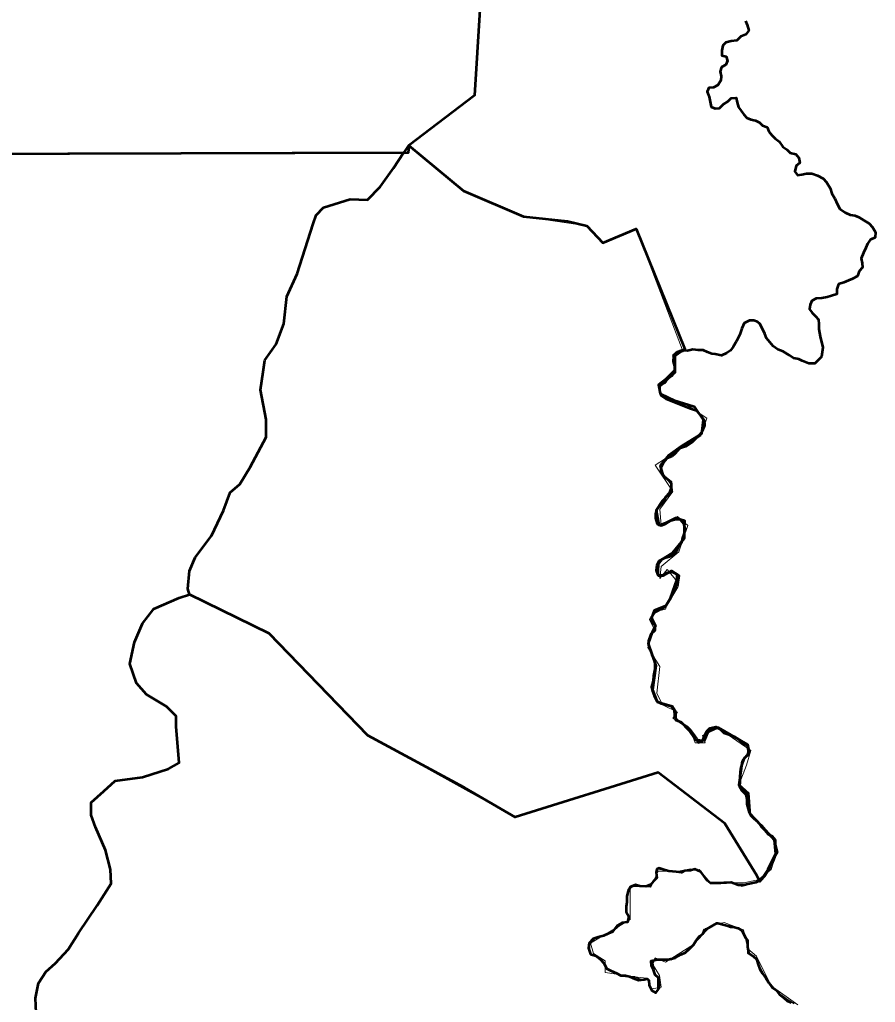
# Model space of a CAD drawing. Extents: x 553962 to 842807, y 8883888 to 9032388.
# Drawn here: x 815243 to 816210, y 9014721 to 9015831 of the extents above; entities that cross this region are included whole.
import ezdxf

# ---------------------------------------------------------------- set-up
doc = ezdxf.new("R2010")
doc.units = 0
doc.header["$LTSCALE"] = 150
doc.layers.add('60', color=7, linetype='Continuous', lineweight=53)

msp = doc.modelspace()

# ---------------------------------------------------------------- linework, layer by layer
at = {"layer": '60'}
for points in [[(815762.8, 9015842.7), (815756.8, 9015745.8), (815682.7, 9015689.2), (815681.9, 9015680.7), (814783.6, 9015678.1)], [(816063.2, 9015830.2), (816065, 9015825.4), (816067, 9015819.3), (816063.4, 9015814.8), (816057.8, 9015812.2), (816053.2, 9015807.7), (816047.1, 9015807.2), (816041, 9015805.7), (816037.4, 9015802.2), (816036.3, 9015796.6), (816036.3, 9015791), (816041.3, 9015789.9), (816042.8, 9015784.8), (816040.8, 9015780.3), (816036.2, 9015777.8), (816034.6, 9015772.7), (816035.6, 9015767.6), (816035.1, 9015762.5), (816032, 9015757.4), (816026.9, 9015754.9), (816021.8, 9015754.4), (816019.7, 9015749.8), (816022.2, 9015744.2), (816023.2, 9015738.6), (816024.2, 9015733), (816028.7, 9015730.9), (816033.8, 9015731.4), (816038.4, 9015736), (816043, 9015739), (816047.1, 9015742.5), (816052.7, 9015743), (816053.7, 9015737.9), (816055.2, 9015732.3), (816058.2, 9015728.2), (816061.2, 9015724.1), (816064.8, 9015720.5), (816069.3, 9015718.5), (816074.4, 9015717.4), (816079, 9015715.3), (816082.5, 9015711.7), (816087.6, 9015709.7), (816089.6, 9015705.1), (816093.1, 9015701), (816096.7, 9015696.9), (816101.2, 9015693.8), (816105.2, 9015687.7), (816109.8, 9015684.6), (816113.8, 9015681), (816119.9, 9015679.4), (816123.5, 9015675.3), (816124.5, 9015669.7), (816120.3, 9015666.2), (816118.8, 9015659.6), (816121.8, 9015655.5), (816126.9, 9015656.4), (816132, 9015657.4), (816138.1, 9015657.4), (816144.7, 9015655.3), (816150.8, 9015651.7), (816154.8, 9015647.6), (816158.8, 9015641), (816160.8, 9015634.8), (816164.3, 9015629.2), (816166.8, 9015623.1), (816169.9, 9015617.5)], [(815434.9, 9015181.7), (815432.9, 9015188), (815434.7, 9015208.5), (815441.1, 9015223.6), (815459.8, 9015248.1), (815473.2, 9015276.7), (815480.7, 9015297.1), (815491.8, 9015306.5), (815503.5, 9015325.7), (815521.6, 9015359.6), (815521.5, 9015379.6), (815515.1, 9015412.8), (815518, 9015433.2), (815519.8, 9015446.7), (815532.6, 9015464.7), (815541.3, 9015487.5), (815544.8, 9015518.4), (815556.5, 9015544.1), (815574.5, 9015600.5), (815578, 9015610.4), (815586.2, 9015619.2), (815616.5, 9015628.5), (815635.8, 9015627.9), (815650.3, 9015642.5), (815665.3, 9015663.7), (815676.8, 9015680.7), (814292.3, 9015676.7)], [(815434.9, 9015181.7), (815432.9, 9015188), (815434.7, 9015208.5), (815441.1, 9015223.6), (815459.8, 9015248.1), (815473.2, 9015276.7), (815480.7, 9015297.1), (815491.8, 9015306.5), (815503.5, 9015325.7), (815521.6, 9015359.6), (815521.5, 9015379.6), (815515.1, 9015412.8), (815518, 9015433.2), (815519.8, 9015446.7), (815532.6, 9015464.7), (815541.3, 9015487.5), (815544.8, 9015518.4), (815556.5, 9015544.1), (815574.5, 9015600.5), (815578, 9015610.4), (815586.2, 9015619.2), (815616.5, 9015628.5), (815635.8, 9015627.9), (815650.3, 9015642.5), (815665.3, 9015663.7), (815682.7, 9015689.2), (815744.5, 9015638), (815812.4, 9015608.9), (815861.9, 9015603.6), (815883.9, 9015598.3), (815902.1, 9015579), (815939.4, 9015594.8), (815994.7, 9015459), (815983.1, 9015450.9), (815983.1, 9015435.1), (815973.2, 9015425.2), (815965, 9015418.8), (815966.8, 9015408.9), (815976.1, 9015403), (816005.2, 9015394.3), (816015.2, 9015379.1), (816013.4, 9015363.3), (815990.7, 9015349.3), (815976.1, 9015338.8), (815966.8, 9015327.2), (815969.7, 9015316.7), (815978.9, 9015309.5), (815979.5, 9015298.5), (815969.2, 9015287.5), (815962.1, 9015276.5), (815965.3, 9015259.9), (815973.7, 9015263.1), (815984.6, 9015268.3), (815994.3, 9015265.1), (815993.7, 9015254.7), (815993.7, 9015245.1), (815980.1, 9015228.3), (815968.5, 9015221.2), (815964.6, 9015216), (815964, 9015207.6), (815964.6, 9015203.1), (815970.4, 9015203.1), (815979.5, 9015208.3), (815987.8, 9015203.1), (815985.9, 9015190.2), (815973, 9015168.9), (815960.1, 9015163.7), (815956.9, 9015155.3), (815961.4, 9015146.3), (815957.5, 9015139.2), (815953, 9015126.3), (815962, 9015101.1), (815958.2, 9015074), (815963.3, 9015060.4), (815980.1, 9015055.3), (815984, 9015049.5), (815984, 9015039.8), (815990.4, 9015037.2), (815998.8, 9015028.8), (816006.6, 9015017.2), (816016.9, 9015016.5), (816021.4, 9015027.5), (816032.4, 9015031.4), (816065.3, 9015012), (816067.2, 9015003), (816059.5, 9014993.3), (816055.6, 9014966.2), (816065.3, 9014956.5), (816067.8, 9014934.6), (816085.9, 9014915.2), (816095.6, 9014904.2), (816096.9, 9014888.7), (816088.5, 9014870.7), (816079.5, 9014857.1), (816075.8, 9014864.1)], [(816169.9, 9015617.5), (816175.9, 9015613.3), (816181.5, 9015610.8), (816186.6, 9015610.2), (816191.2, 9015608.2), (816197.2, 9015604.5), (816202.8, 9015600.9), (816206.8, 9015596.8), (816209.9, 9015591.2), (816209.8, 9015585.1), (816204.2, 9015582.6), (816201.1, 9015578), (816199.1, 9015573.5), (816196.5, 9015567.9), (816193.9, 9015561.3), (816194.9, 9015556.2), (816195.3, 9015551.1), (816191.8, 9015547), (816189.7, 9015541.4), (816184.1, 9015538.4), (816179.5, 9015536.4), (816174.4, 9015534.4), (816168.3, 9015532.4), (816166.2, 9015526.8), (816166.2, 9015521.2), (816160.5, 9015519.2), (816155.4, 9015517.7), (816149.3, 9015516.7), (816143.2, 9015516.3), (816138.1, 9015513.7), (816136.1, 9015509.2), (816135.5, 9015504.1), (816138.5, 9015500), (816142.1, 9015496.4), (816145.6, 9015492.3), (816146.1, 9015487.2), (816146, 9015481.6)], [(816146, 9015481.6), (816147.5, 9015473.1), (816147.5, 9015473.1), (816150.6, 9015460.9), (816149.1, 9015450.3), (816141.4, 9015442.7), (816134.8, 9015442.7), (816127.2, 9015445.9), (816123.5, 9015447.6), (816117.4, 9015448.8), (816112.5, 9015452.1), (816105.9, 9015456.2), (816099.8, 9015458.6), (816094.6, 9015462.4), (816090.5, 9015466.7), (816087, 9015471.3), (816085, 9015476.4), (816082, 9015482.5), (816079.5, 9015487.6), (816076.6, 9015489.9), (816072.6, 9015491.5), (816067.8, 9015491.3), (816061.7, 9015488.2), (816059.1, 9015482.3), (816056.7, 9015475.6), (816052.9, 9015468.1), (816049.1, 9015461.4), (816046.3, 9015457.6), (816041.5, 9015454.3), (816035.9, 9015451.9), (816028.8, 9015453.3), (816025, 9015453.8), (816020.2, 9015455.7), (816015.2, 9015458), (816009.6, 9015458), (816003.5, 9015458.6), (815997.5, 9015457.2), (815991.3, 9015457.6), (815986.1, 9015455.7), (815981.4, 9015451.9), (815981.6, 9015451.1), (815981.5, 9015445), (815983, 9015439.9), (815983, 9015433.2), (815979.9, 9015428.7), (815974.8, 9015425.7), (815972.5, 9015421.4), (815966, 9015417.7), (815966, 9015417.7), (815966, 9015412.4), (815967.5, 9015406.8), (815973.6, 9015402.7), (816000, 9015392.4), (816007.9, 9015389.8), (816013.6, 9015382.7), (816016.4, 9015378.4), (816016.7, 9015372.5), (816014, 9015366.3), (816009.9, 9015360.8), (816003, 9015353.9), (815995.5, 9015349.1), (815992, 9015347.7), (815988.5, 9015346.6), (815983.8, 9015341), (815979.8, 9015337.5)], [(815979.8, 9015337.5), (815974.1, 9015335.5), (815970.6, 9015330.9), (815967.5, 9015325.3), (815967.4, 9015320.2), (815971.5, 9015314.6), (815975.5, 9015311.5), (815979, 9015307.4), (815979, 9015302.3), (815976.9, 9015296.2), (815972.8, 9015291.7), (815970.8, 9015287.1), (815967.2, 9015283.1), (815963.1, 9015278), (815961.5, 9015272.9), (815961.5, 9015267.8), (815963.5, 9015261.7), (815968, 9015259.6), (815972.6, 9015261.6), (815978.7, 9015265.2), (815984.3, 9015266.7), (815989.4, 9015266.6), (815993, 9015262), (815994.5, 9015256.4), (815993.9, 9015250.8), (815991.8, 9015245.7), (815990.8, 9015240.6), (815987.2, 9015235.1), (815985.1, 9015230.5), (815981.5, 9015226.4), (815976.9, 9015224.4), (815970.8, 9015222.4), (815965.2, 9015219.4), (815963.1, 9015214.3), (815962.1, 9015208.7), (815964.1, 9015203.6), (815969.7, 9015203.6)], [(815969.7, 9015203.6), (815974.8, 9015206.1), (815980.4, 9015207.1), (815985.5, 9015204.5), (815985.4, 9015198.4), (815983.8, 9015192.3), (815981.8, 9015186.7), (815980.2, 9015181.1), (815977.6, 9015176), (815974, 9015169.9), (815970.4, 9015166.4), (815960.2, 9015161.4), (815957.1, 9015156.3), (815957.1, 9015150.7), (815960.6, 9015147.1), (815960.6, 9015141), (815956, 9015136.9), (815953.4, 9015129.3), (815953.4, 9015124.2), (815955.4, 9015119.1), (815957.4, 9015114), (815959.4, 9015108.9), (815960.8, 9015103.8), (815960.8, 9015097.2), (815959.2, 9015089.6), (815958.7, 9015084), (815957.1, 9015077.3), (815958.1, 9015072.2), (815960.1, 9015067.6), (815963.1, 9015061), (815967.7, 9015058.4), (815972.7, 9015057.4), (815979.3, 9015055.3), (815982.4, 9015051.2), (815982.8, 9015044.6), (815985.3, 9015040), (815991.9, 9015035.9), (815997, 9015032.3), (816000.5, 9015028.7), (816004, 9015024.1), (816007.6, 9015019), (816009.6, 9015014.3), (816014.7, 9015016.3), (816016.7, 9015021.4), (816019.3, 9015027), (816022.9, 9015030.6), (816029.5, 9015032.1), (816034.6, 9015029.5), (816038.6, 9015025.4), (816044.2, 9015023.3), (816050.3, 9015021.2), (816055.4, 9015018.1), (816059.9, 9015014), (816065, 9015011.5), (816066, 9015005.8), (816065.9, 9015000.2), (816061.8, 9014996.7), (816059.8, 9014991.6), (816057.7, 9014986), (816057.2, 9014980.9), (816056.6, 9014975.3), (816056.6, 9014970.2), (816056.5, 9014964.6), (816059, 9014960), (816063.6, 9014955.4)], [(815261.5, 9014708.7), (815260.6, 9014725.5), (815264, 9014742.4), (815272.4, 9014755), (815283.3, 9014765.1), (815297.7, 9014780.3), (815309.5, 9014798.8), (815330.5, 9014830), (815346.4, 9014854.8), (815345.6, 9014870.8), (815339.7, 9014892.7), (815328.7, 9014918.8), (815323.7, 9014932.2), (815323.7, 9014946.6), (815338, 9014959.2), (815350.6, 9014971), (815381.8, 9014975.2), (815411.2, 9014984.5), (815423, 9014991.2), (815419.7, 9015032.5), (815419.7, 9015044.2), (815408.7, 9015055.2), (815386, 9015068.7), (815375, 9015081.3), (815367.5, 9015103.2), (815372.5, 9015127.6), (815381.8, 9015148.7), (815394.4, 9015165.5), (815423, 9015178), (815434.9, 9015181.7)], [(816075.8, 9014864.1), (816039.9, 9014922.8), (815964.4, 9014980.4), (815802.7, 9014930.1), (815745.2, 9014963.6), (815636.2, 9015022.3), (815524.8, 9015137.4), (815434.9, 9015181.7)], [(816063.6, 9014955.4), (816064.6, 9014950.3), (816064.5, 9014944.7), (816067, 9014936.6), (816069, 9014932), (816072.6, 9014928.4), (816077.1, 9014924.8), (816080.6, 9014919.7), (816084.7, 9014915.6), (816088.7, 9014910.9), (816093.3, 9014908.4), (816096.8, 9014904.3), (816096.8, 9014898.7), (816097.6, 9014895.9), (816099, 9014890.2), (816096.2, 9014885.9), (816094.7, 9014881.6), (816091.9, 9014874.5), (816084.8, 9014863.1), (816080.5, 9014858.8), (816074.8, 9014856), (816060.5, 9014853.1), (816054.8, 9014853.1), (816047.1, 9014856.2), (816041.5, 9014855.7), (816035.4, 9014855.2), (816030.3, 9014855.3), (816023.7, 9014855.3), (816019.7, 9014858.4), (816016.2, 9014863.5), (816012.6, 9014868.1), (816006, 9014871.2), (816001, 9014869.7), (815994.3, 9014869.3), (815990.8, 9014867.4), (815984.9, 9014868.2), (815976.5, 9014869.1)], [(815976.5, 9014869.1), (815972.3, 9014869.9), (815965.6, 9014872.5), (815962.8, 9014871), (815962.3, 9014867.4), (815963.1, 9014861.5), (815959.2, 9014857.8), (815956.1, 9014853.7), (815950.5, 9014851.7), (815943.9, 9014851.8), (815938.8, 9014853.3), (815933.2, 9014851.3), (815930.6, 9014846.2), (815929, 9014840.7), (815929, 9014834), (815928.4, 9014828.9), (815928.4, 9014822.8), (815931.4, 9014817.7), (815929.8, 9014811.1), (815923.2, 9014810.6), (815918.1, 9014807.6), (815913, 9014800.5), (815908.4, 9014798.5), (815902.8, 9014796), (815896.7, 9014794.5), (815891.1, 9014792.5), (815886.5, 9014787.4), (815885.9, 9014781.8), (815887.9, 9014775.2), (815894, 9014773.1), (815899, 9014769.5), (815903.6, 9014764.4), (815906.1, 9014758.8), (815911.2, 9014756.2), (815917.2, 9014753.6), (815922.3, 9014751.1), (815927.4, 9014751), (815932.1, 9014749.8), (815937.9, 9014747.2), (815942.1, 9014745.6), (815948.8, 9014746.4), (815952.2, 9014747.2), (815953.8, 9014745.8), (815954.3, 9014740.1), (815957.3, 9014734), (815961.8, 9014731.4), (815964.9, 9014735.5), (815965, 9014741.6), (815965, 9014748.2), (815961, 9014751.8), (815959, 9014757.4), (815957, 9014762), (815956.5, 9014767.6), (815963.6, 9014769.1), (815969.2, 9014769.1), (815975.8, 9014769), (815983.5, 9014771), (815990.6, 9014774.6), (815995.2, 9014777.1), (815999.8, 9014781.1), (816004.4, 9014785.7), (816007.5, 9014790.7), (816011.1, 9014795.3), (816015.2, 9014798.3), (816017.3, 9014803.4)], [(816017.3, 9014803.4), (816019.2, 9014803.2), (816026.3, 9014807.5), (816030.6, 9014810.3), (816032, 9014810.3), (816042, 9014807.5), (816046.3, 9014806), (816049.1, 9014806), (816054.8, 9014804.6), (816059.1, 9014801.7), (816063.4, 9014793.2), (816065.5, 9014790.9), (816065.5, 9014783.8), (816066.4, 9014776.6), (816072, 9014773), (816075.5, 9014769.4), (816077.5, 9014763.3), (816079.5, 9014758.2), (816082.5, 9014753.1), (816086.1, 9014748), (816089.6, 9014742.8), (816093.1, 9014737.7), (816097.7, 9014734.6), (816101.7, 9014729.5), (816106.3, 9014725.9), (816110.3, 9014722.3), (816114.9, 9014720.3)]]:
    msp.add_lwpolyline(points, dxfattribs=at)
at = {"layer": '60', "lineweight": 13}
for points in [[(815762.8, 9015842.7), (815756.8, 9015745.8), (815682.7, 9015689.2), (815744.5, 9015638), (815778.5, 9015623.5), (815812.4, 9015608.9), (815883.9, 9015598.3), (815902.1, 9015579), (815939.4, 9015594.8), (815992.8, 9015455.8), (815984.5, 9015455.8), (815984.5, 9015432.6), (815966.2, 9015415.9), (815967.9, 9015409.3), (815999.4, 9015394.3), (816019.4, 9015381), (816012.7, 9015361.1), (815961.2, 9015327.8), (815981.2, 9015297.9), (815966.2, 9015278), (815967.9, 9015259.7), (815986.2, 9015269.7), (815997.8, 9015259.7), (815987.8, 9015229.8), (815967.9, 9015213.2), (815966.2, 9015199.9), (815974.5, 9015209.8), (815984.5, 9015198.2), (815972.9, 9015165), (815959.6, 9015161.7), (815954.6, 9015153.3), (815959.6, 9015143.4), (815952.9, 9015121.8), (815966.2, 9015100.2), (815962.9, 9015070.2), (815969.5, 9015057), (815986.2, 9015048.7), (815981.2, 9015042), (816001.1, 9015028.7), (816006.1, 9015013.8), (816017.7, 9015013.8), (816014.4, 9015022.1), (816032.7, 9015030.4), (816069.2, 9015005.4), (816064.2, 9014988.8), (816055.9, 9014967.2), (816067.4, 9014957.2), (816069.1, 9014932.2), (816082.3, 9014920.6), (816097.3, 9014902.3), (816099, 9014892.3), (816092.3, 9014870.7), (816077.4, 9014859.1), (816060.8, 9014855.8), (816052.5, 9014855.8), (816035.8, 9014855.8), (816022.6, 9014855.8), (816010.9, 9014870.7), (815996, 9014869.1), (815964.4, 9014869.1), (815956.1, 9014850.8), (815932.8, 9014852.5), (815932.8, 9014814.2), (815888, 9014787.6), (815891.3, 9014776), (815904.6, 9014767.7)], [(815904.6, 9014767.7), (815904.6, 9014754.4), (815937.8, 9014749.4), (815951.1, 9014747.8), (815957.8, 9014736.1), (815967.7, 9014737.8), (815966.1, 9014751.1), (815957.8, 9014764.4), (815961.1, 9014771), (815972.7, 9014766), (816004.3, 9014786), (816024.2, 9014807.6), (816039.2, 9014810.9), (816060.8, 9014802.6), (816065.7, 9014781), (816075.7, 9014772.7), (816092.3, 9014739.4), (816122.2, 9014717.8)]]:
    msp.add_lwpolyline(points, dxfattribs=at)
at = {"layer": '60', "lineweight": 25}
for points in [[(815434.9, 9015181.7), (815423, 9015178), (815394.4, 9015165.5), (815381.8, 9015148.7), (815372.5, 9015127.6)], [(815964.4, 9014980.4), (815802.7, 9014930.1), (815636.2, 9015022.3), (815524.8, 9015137.4), (815434.9, 9015181.7)], [(815372.5, 9015127.6), (815367.5, 9015103.2), (815375, 9015081.3), (815386, 9015068.7)], [(815386, 9015068.7), (815408.7, 9015055.2), (815419.7, 9015044.2), (815419.7, 9015032.5), (815423, 9014991.2)], [(815423, 9014991.2), (815411.2, 9014984.5), (815381.8, 9014975.2), (815350.6, 9014971)], [(815887.2, 9014786), (815893.7, 9014793.1), (815913.3, 9014801.1), (815923.4, 9014809.7), (815928.9, 9014811.2), (815932.9, 9014816.7), (815928.9, 9014821.2), (815929.9, 9014832.8), (815930.4, 9014848.4), (815937, 9014851.9), (815946, 9014851.9), (815955.5, 9014851.2), (815962.2, 9014861.3), (815963.1, 9014871.5), (815987.5, 9014868.9), (816001, 9014871.5), (816011.9, 9014868.9), (816022.8, 9014856.3), (816046.4, 9014857.1), (816059.1, 9014852.1), (816079.5, 9014857.1), (816075.8, 9014864.1), (816039.9, 9014922.8), (815964.4, 9014980.4)], [(815350.6, 9014971), (815338, 9014959.2), (815323.7, 9014946.6), (815323.7, 9014932.2)], [(815323.7, 9014932.2), (815328.7, 9014918.8), (815339.7, 9014892.7), (815345.6, 9014870.8)], [(815345.6, 9014870.8), (815346.4, 9014854.8), (815330.5, 9014830), (815309.5, 9014798.8)], [(816118, 9014719.1), (816111.4, 9014723.2), (816102.9, 9014729.2), (816095.3, 9014737.2), (816086.8, 9014747.3), (816080.3, 9014758.4), (816076.7, 9014768.4), (816065.7, 9014776), (816066.2, 9014782), (816063.7, 9014794.1), (816057.6, 9014803.6), (816048.6, 9014806.7), (816031, 9014809.7), (816016.4, 9014802.6), (816011.4, 9014793.6), (816003.8, 9014786), (815994.3, 9014777), (815978.7, 9014768.4), (815961.1, 9014769.9), (815958.6, 9014764.9), (815960.6, 9014752.8), (815965.6, 9014746.8), (815966.1, 9014736.2), (815961.1, 9014731.2), (815955.1, 9014737.7), (815953.6, 9014747.3), (815945, 9014746.3), (815938, 9014749.3), (815927.9, 9014749.3), (815920.4, 9014751.8), (815907.8, 9014756.9), (815903.8, 9014764.4), (815895.7, 9014772), (815887.2, 9014775.5), (815887.2, 9014786)], [(815309.5, 9014798.8), (815297.7, 9014780.3), (815283.3, 9014765.1), (815272.4, 9014755)], [(815272.4, 9014755), (815264, 9014742.4), (815260.6, 9014725.5), (815261.5, 9014708.7), (815309.5, 9014681.7)]]:
    msp.add_lwpolyline(points, dxfattribs=at)

doc.saveas('drawing.dxf')
